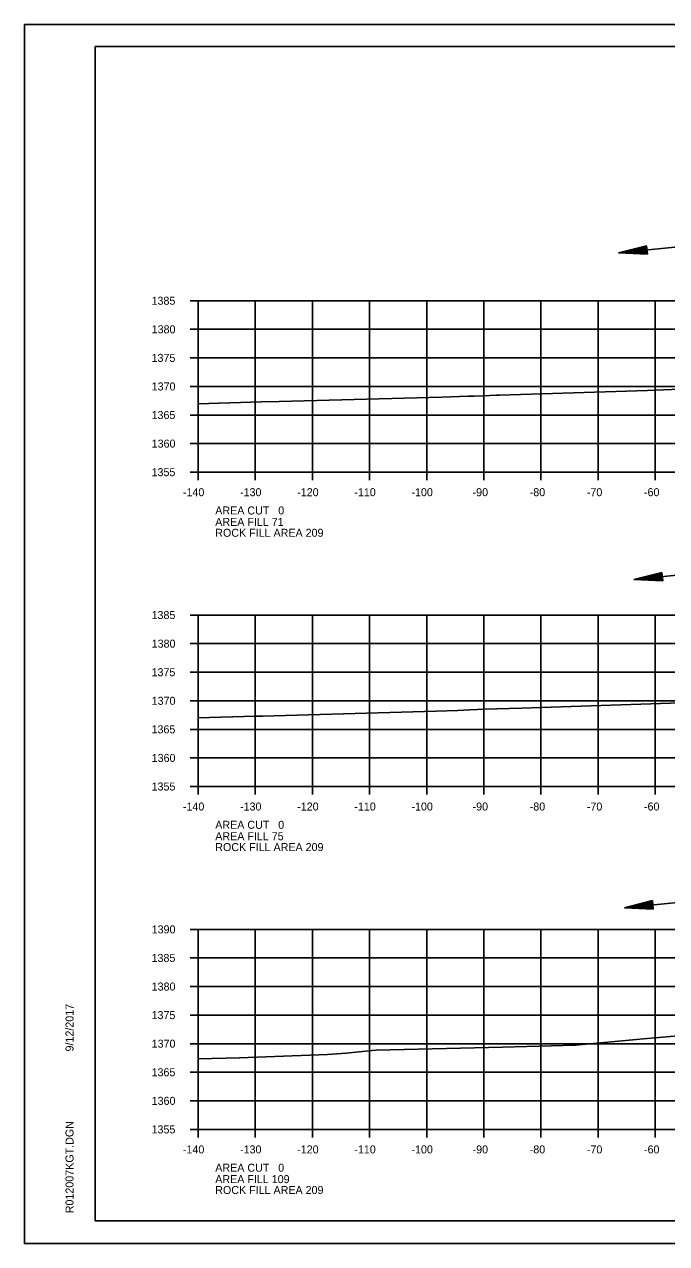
# Model space of a CAD drawing. Extents: x 1374311 to 1383814, y 384102 to 406278.
# Drawn here: x 1381458.2 to 1381570.7, y 388804.7 to 389018 of the extents above; entities that cross this region are included whole.
import ezdxf

# ---------------------------------------------------------------- set-up
doc = ezdxf.new("R2010")
doc.units = 0
for name, color, linetype in [('R_Axis', 7, 'Continuous'), ('R_Axis Annot', 7, 'Continuous'), ('R_Border', 7, 'Continuous'), ('R_Draft', 7, 'Continuous'), ('R_Exist Surface', 7, 'Continuous'), ('R_Grid', 7, 'Continuous'), ('R_No Plot', 7, 'Continuous'), ('R_Water', 7, 'Continuous')]:
    doc.layers.add(name, color=color, linetype=linetype)

msp = doc.modelspace()

# ---------------------------------------------------------------- linework, layer by layer
at = {"layer": 'R_Axis'}
for p, q in [((1381487.26, 388969.68), (1381488.66, 388969.68)), ((1381488.66, 388939.68), (1381488.66, 388969.68)), ((1381487.26, 388964.68), (1381488.66, 388964.68)), ((1381487.26, 388959.68), (1381488.66, 388959.68)), ((1381487.26, 388954.68), (1381488.66, 388954.68)), ((1381487.26, 388949.68), (1381488.66, 388949.68)), ((1381487.26, 388944.68), (1381488.66, 388944.68)), ((1381487.26, 388939.68), (1381488.66, 388939.68)), ((1381488.66, 388939.68), (1381768.66, 388939.68)), ((1381488.66, 388938.28), (1381488.66, 388939.68)), ((1381498.66, 388938.28), (1381498.66, 388939.68)), ((1381508.66, 388938.28), (1381508.66, 388939.68)), ((1381518.66, 388938.28), (1381518.66, 388939.68)), ((1381528.66, 388938.28), (1381528.66, 388939.68)), ((1381538.66, 388938.28), (1381538.66, 388939.68)), ((1381548.66, 388938.28), (1381548.66, 388939.68)), ((1381558.66, 388938.28), (1381558.66, 388939.68)), ((1381568.66, 388938.28), (1381568.66, 388939.68)), ((1381487.26, 388914.68), (1381488.66, 388914.68)), ((1381488.66, 388884.68), (1381488.66, 388914.68)), ((1381487.26, 388909.68), (1381488.66, 388909.68)), ((1381487.26, 388904.68), (1381488.66, 388904.68)), ((1381487.26, 388899.68), (1381488.66, 388899.68)), ((1381487.26, 388894.68), (1381488.66, 388894.68)), ((1381487.26, 388889.68), (1381488.66, 388889.68)), ((1381487.26, 388884.68), (1381488.66, 388884.68)), ((1381488.66, 388884.68), (1381768.66, 388884.68)), ((1381488.66, 388883.28), (1381488.66, 388884.68)), ((1381498.66, 388883.28), (1381498.66, 388884.68)), ((1381508.66, 388883.28), (1381508.66, 388884.68)), ((1381518.66, 388883.28), (1381518.66, 388884.68)), ((1381528.66, 388883.28), (1381528.66, 388884.68)), ((1381538.66, 388883.28), (1381538.66, 388884.68)), ((1381548.66, 388883.28), (1381548.66, 388884.68)), ((1381558.66, 388883.28), (1381558.66, 388884.68)), ((1381568.66, 388883.28), (1381568.66, 388884.68)), ((1381487.26, 388859.68), (1381488.66, 388859.68)), ((1381488.66, 388824.68), (1381488.66, 388859.68)), ((1381487.26, 388854.68), (1381488.66, 388854.68)), ((1381487.26, 388849.68), (1381488.66, 388849.68)), ((1381487.26, 388844.68), (1381488.66, 388844.68)), ((1381487.26, 388839.68), (1381488.66, 388839.68)), ((1381487.26, 388834.68), (1381488.66, 388834.68)), ((1381487.26, 388829.68), (1381488.66, 388829.68)), ((1381487.26, 388824.68), (1381488.66, 388824.68)), ((1381488.66, 388824.68), (1381768.66, 388824.68)), ((1381488.66, 388823.28), (1381488.66, 388824.68)), ((1381498.66, 388823.28), (1381498.66, 388824.68)), ((1381508.66, 388823.28), (1381508.66, 388824.68)), ((1381518.66, 388823.28), (1381518.66, 388824.68)), ((1381528.66, 388823.28), (1381528.66, 388824.68)), ((1381538.66, 388823.28), (1381538.66, 388824.68)), ((1381548.66, 388823.28), (1381548.66, 388824.68)), ((1381558.66, 388823.28), (1381558.66, 388824.68)), ((1381568.66, 388823.28), (1381568.66, 388824.68))]:
    msp.add_line(p, q, dxfattribs=at)
at = {"layer": 'R_Border'}
for p, q in [((1381470.66, 389014.14), (1381786.84, 389014.14)), ((1381470.66, 388808.68), (1381470.66, 389014.14)), ((1381470.66, 388808.68), (1381470.66, 388808.68)), ((1381786.84, 388808.68), (1381470.66, 388808.68))]:
    msp.add_line(p, q, dxfattribs=at)
at = {"layer": 'R_Draft'}
for p, q in [((1381567.15, 388979.29), (1381562.25, 388978.05)), ((1381567.16, 388979.17), (1381563.08, 388978.13)), ((1381567.17, 388979.04), (1381563.94, 388978.22)), ((1381567.19, 388978.91), (1381564.76, 388978.3)), ((1381567.2, 388978.78), (1381565.61, 388978.38)), ((1381567.21, 388978.66), (1381566.44, 388978.47)), ((1381567.24, 388978.43), (1381566.44, 388978.47)), ((1381567.15, 388979.29), (1381567.3, 388977.8)), ((1381567.3, 388977.8), (1381562.25, 388978.05)), ((1381567.29, 388977.92), (1381563.08, 388978.13)), ((1381567.27, 388978.05), (1381563.94, 388978.22)), ((1381567.26, 388978.17), (1381564.76, 388978.3)), ((1381567.25, 388978.3), (1381565.61, 388978.38)), ((1381569.82, 388922.14), (1381564.92, 388920.9)), ((1381569.97, 388920.65), (1381564.92, 388920.9)), ((1381569.84, 388922.02), (1381565.75, 388920.99)), ((1381569.96, 388920.78), (1381565.75, 388920.99)), ((1381569.85, 388921.89), (1381566.61, 388921.07)), ((1381569.95, 388920.9), (1381566.61, 388921.07)), ((1381569.86, 388921.77), (1381567.44, 388921.15)), ((1381569.94, 388921.03), (1381567.44, 388921.15)), ((1381569.87, 388921.64), (1381568.28, 388921.24)), ((1381569.92, 388921.15), (1381568.28, 388921.24)), ((1381569.89, 388921.51), (1381569.11, 388921.32)), ((1381569.91, 388921.28), (1381569.11, 388921.32)), ((1381569.82, 388922.14), (1381569.97, 388920.65)), ((1381568.17, 388864.72), (1381563.27, 388863.48)), ((1381568.32, 388863.23), (1381563.27, 388863.48)), ((1381568.18, 388864.6), (1381564.1, 388863.57)), ((1381568.31, 388863.35), (1381564.1, 388863.57)), ((1381568.2, 388864.47), (1381564.96, 388863.65)), ((1381568.3, 388863.48), (1381564.96, 388863.65)), ((1381568.21, 388864.35), (1381565.79, 388863.73)), ((1381568.28, 388863.61), (1381565.79, 388863.73)), ((1381568.22, 388864.22), (1381566.63, 388863.82)), ((1381568.27, 388863.73), (1381566.63, 388863.82)), ((1381568.23, 388864.09), (1381567.46, 388863.9)), ((1381568.26, 388863.86), (1381567.46, 388863.9)), ((1381568.17, 388864.72), (1381568.32, 388863.23))]:
    msp.add_line(p, q, dxfattribs=at)
at = {"layer": 'R_Exist Surface'}
for points in [[(1381488.66, 388951.65), (1381499.73, 388951.99), (1381502.85, 388952.05), (1381531.34, 388952.83), (1381535.99, 388952.97), (1381536.6, 388952.99), (1381536.95, 388953.01), (1381538.51, 388953.05), (1381540.89, 388953.14), (1381541.4, 388953.15), (1381567.33, 388953.99), (1381575.78, 388954.3)], [(1381488.66, 388896.7), (1381498.62, 388896.97), (1381499.68, 388897.01), (1381499.9, 388897.01), (1381501.92, 388897.07), (1381530.31, 388897.86), (1381534.09, 388898), (1381536.21, 388898.11), (1381538.76, 388898.19), (1381545.27, 388898.37), (1381573.09, 388899.3)], [(1381488.66, 388837.02), (1381495.89, 388837.23), (1381511.28, 388837.81), (1381514.58, 388838), (1381519.11, 388838.46), (1381519.82, 388838.53), (1381541.93, 388839.06), (1381554.71, 388839.4), (1381567.28, 388840.59), (1381572.62, 388841.08)]]:
    msp.add_lwpolyline(points, dxfattribs=at)
at = {"layer": 'R_Grid'}
for p, q in [((1381488.66, 388969.68), (1381768.66, 388969.68)), ((1381488.66, 388939.68), (1381488.66, 388969.68)), ((1381498.66, 388939.68), (1381498.66, 388969.68)), ((1381508.66, 388939.68), (1381508.66, 388969.68)), ((1381518.66, 388939.68), (1381518.66, 388969.68)), ((1381528.66, 388939.68), (1381528.66, 388969.68)), ((1381538.66, 388939.68), (1381538.66, 388969.68)), ((1381548.66, 388939.68), (1381548.66, 388969.68)), ((1381558.66, 388939.68), (1381558.66, 388969.68)), ((1381568.66, 388939.68), (1381568.66, 388969.68)), ((1381488.66, 388964.68), (1381768.66, 388964.68)), ((1381488.66, 388959.68), (1381768.66, 388959.68)), ((1381488.66, 388954.68), (1381768.66, 388954.68)), ((1381488.66, 388949.68), (1381768.66, 388949.68)), ((1381488.66, 388944.68), (1381768.66, 388944.68)), ((1381488.66, 388939.68), (1381768.66, 388939.68)), ((1381488.66, 388914.68), (1381768.66, 388914.68)), ((1381488.66, 388884.68), (1381488.66, 388914.68)), ((1381498.66, 388884.68), (1381498.66, 388914.68)), ((1381508.66, 388884.68), (1381508.66, 388914.68)), ((1381518.66, 388884.68), (1381518.66, 388914.68)), ((1381528.66, 388884.68), (1381528.66, 388914.68)), ((1381538.66, 388884.68), (1381538.66, 388914.68)), ((1381548.66, 388884.68), (1381548.66, 388914.68)), ((1381558.66, 388884.68), (1381558.66, 388914.68)), ((1381568.66, 388884.68), (1381568.66, 388914.68)), ((1381488.66, 388909.68), (1381768.66, 388909.68)), ((1381488.66, 388904.68), (1381768.66, 388904.68)), ((1381488.66, 388899.68), (1381768.66, 388899.68)), ((1381488.66, 388894.68), (1381768.66, 388894.68)), ((1381488.66, 388889.68), (1381768.66, 388889.68)), ((1381488.66, 388884.68), (1381768.66, 388884.68)), ((1381488.66, 388859.68), (1381768.66, 388859.68)), ((1381488.66, 388824.68), (1381488.66, 388859.68)), ((1381498.66, 388824.68), (1381498.66, 388859.68)), ((1381508.66, 388824.68), (1381508.66, 388859.68)), ((1381518.66, 388824.68), (1381518.66, 388859.68)), ((1381528.66, 388824.68), (1381528.66, 388859.68)), ((1381538.66, 388824.68), (1381538.66, 388859.68)), ((1381548.66, 388824.68), (1381548.66, 388859.68)), ((1381558.66, 388824.68), (1381558.66, 388859.68)), ((1381568.66, 388824.68), (1381568.66, 388859.68)), ((1381488.66, 388854.68), (1381768.66, 388854.68)), ((1381488.66, 388849.68), (1381768.66, 388849.68)), ((1381488.66, 388844.68), (1381768.66, 388844.68)), ((1381488.66, 388839.68), (1381768.66, 388839.68)), ((1381488.66, 388834.68), (1381768.66, 388834.68)), ((1381488.66, 388829.68), (1381768.66, 388829.68)), ((1381488.66, 388824.68), (1381768.66, 388824.68))]:
    msp.add_line(p, q, dxfattribs=at)
at = {"layer": 'R_No Plot'}
for p, q in [((1381458.26, 389018.04), (1381791.59, 389018.04)), ((1381458.26, 388804.7), (1381791.59, 388804.7))]:
    msp.add_line(p, q, dxfattribs=at)
for points in [[(1381458.25, 389018.04), (1381791.59, 389018.04), (1381791.59, 388804.7), (1381458.25, 388804.7)], [(1381704.58, 389014.14), (1381704.58, 389004.26), (1381740.31, 389004.26), (1381740.31, 389001.34), (1381763.51, 389001.34), (1381763.51, 388978.13), (1381786.84, 388978.13), (1381786.84, 388808.68), (1381470.66, 388808.68), (1381470.66, 389014.14)]]:
    msp.add_lwpolyline(points, close=True, dxfattribs=at)
at = {"layer": 'R_Water'}
for p, q in [((1381572.7, 388979.09), (1381562.25, 388978.05)), ((1381575.38, 388921.94), (1381564.92, 388920.9)), ((1381573.73, 388864.52), (1381563.27, 388863.48))]:
    msp.add_line(p, q, dxfattribs=at)

# ---------------------------------------------------------------- texts
at = {"layer": 'R_Axis Annot'}
for s, p in [('1385', (1381480.51, 388968.98)), ('1380', (1381480.53, 388963.98)), ('1375', (1381480.51, 388958.98)), ('1370', (1381480.53, 388953.98)), ('1365', (1381480.51, 388948.98)), ('1360', (1381480.53, 388943.98)), ('1355', (1381480.51, 388938.98)), ('-140', (1381486, 388935.48)), ('-130', (1381496, 388935.48)), ('-120', (1381506, 388935.48)), ('-110', (1381516, 388935.48)), ('-100', (1381526, 388935.48)), ('-90', (1381536.7, 388935.48)), ('-80', (1381546.7, 388935.48)), ('-70', (1381556.7, 388935.48)), ('-60', (1381566.7, 388935.48)), ('AREA CUT   0', (1381491.66, 388932.28)), ('AREA FILL 71', (1381491.66, 388930.28)), ('ROCK FILL AREA 209', (1381491.66, 388928.38)), ('1385', (1381480.51, 388913.98)), ('1380', (1381480.53, 388908.98)), ('1375', (1381480.51, 388903.98)), ('1370', (1381480.53, 388898.98)), ('1365', (1381480.51, 388893.98)), ('1360', (1381480.53, 388888.98)), ('1355', (1381480.51, 388883.98)), ('-140', (1381486, 388880.48)), ('-130', (1381496, 388880.48)), ('-120', (1381506, 388880.48)), ('-110', (1381516, 388880.48)), ('-100', (1381526, 388880.48)), ('-90', (1381536.7, 388880.48)), ('-80', (1381546.7, 388880.48)), ('-70', (1381556.7, 388880.48)), ('-60', (1381566.7, 388880.48)), ('AREA CUT   0', (1381491.66, 388877.28)), ('AREA FILL 75', (1381491.66, 388875.28)), ('ROCK FILL AREA 209', (1381491.66, 388873.38)), ('1390', (1381480.53, 388858.98)), ('1385', (1381480.51, 388853.98)), ('1380', (1381480.53, 388848.98)), ('1375', (1381480.51, 388843.98)), ('1370', (1381480.53, 388838.98)), ('1365', (1381480.51, 388833.98)), ('1360', (1381480.53, 388828.98)), ('1355', (1381480.51, 388823.98)), ('-140', (1381486, 388820.48)), ('-130', (1381496, 388820.48)), ('-120', (1381506, 388820.48)), ('-110', (1381516, 388820.48)), ('-100', (1381526, 388820.48)), ('-90', (1381536.7, 388820.48)), ('-80', (1381546.7, 388820.48)), ('-70', (1381556.7, 388820.48)), ('-60', (1381566.7, 388820.48)), ('AREA CUT   0', (1381491.66, 388817.28)), ('AREA FILL 109', (1381491.66, 388815.28)), ('ROCK FILL AREA 209', (1381491.66, 388813.38))]:
    msp.add_text(s, height=1.4, dxfattribs=at).set_placement(p)
at = {"layer": 'R_Border'}
for s, p in [('9/12/2017', (1381466.85, 388838.32)), ('R012007KGT.DGN', (1381466.85, 388810.01))]:
    msp.add_text(s, height=1.4, rotation=90, dxfattribs=at).set_placement(p)

doc.saveas('drawing.dxf')
